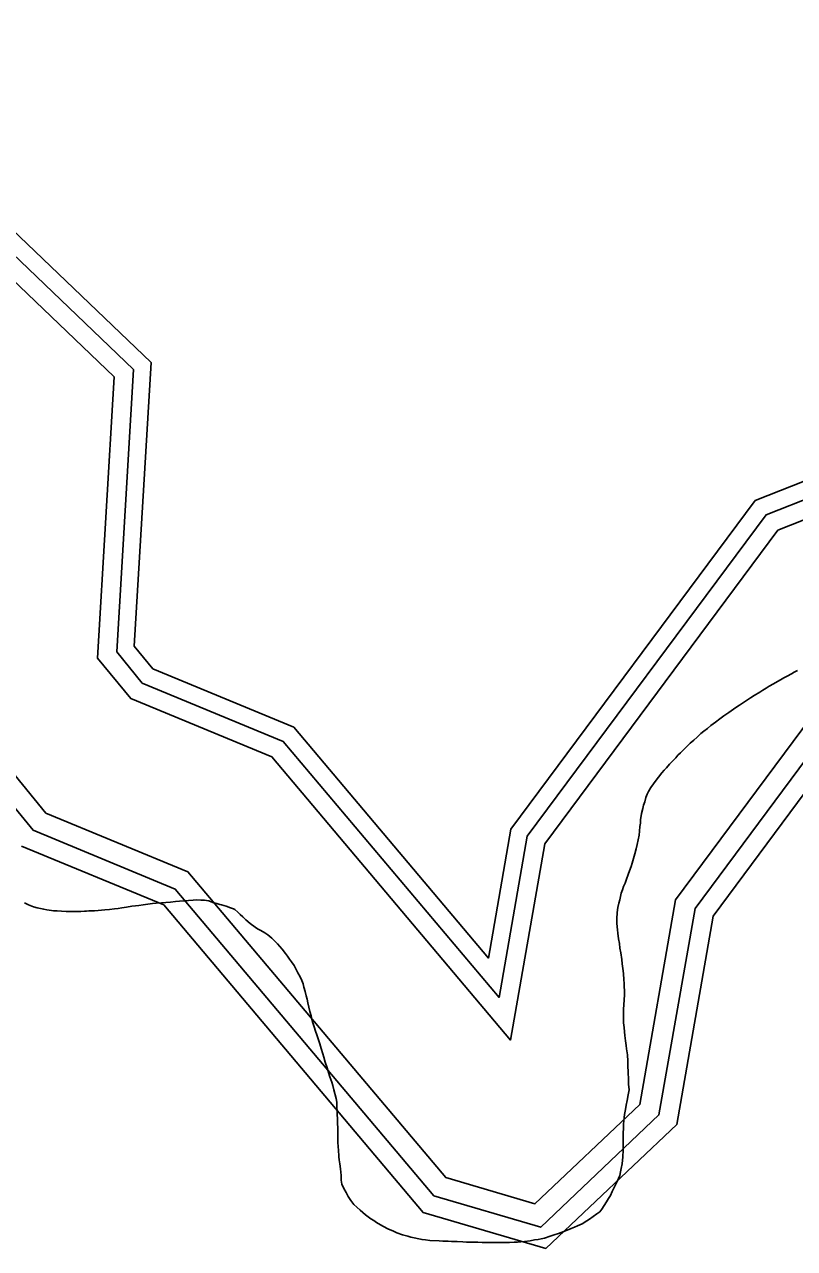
# Model space of a CAD drawing. Extents: x 2206922 to 2357709, y 510027 to 673830.
# Drawn here: x 2295098 to 2295774, y 608797 to 609873 of the extents above; entities that cross this region are included whole.
import ezdxf

# ---------------------------------------------------------------- set-up
doc = ezdxf.new("R2010")
doc.units = 0
for name, color, linetype in [('Exist Boundary Political City Limit New', 7, 'Continuous'), ('Exist Hydrographic Buffer Line', 7, 'Continuous'), ('Exist Hydrographic River Shore', 7, 'Continuous'), ('Map Preparation Boundary City Limit Buffer Line', 7, 'Continuous')]:
    doc.layers.add(name, color=color, linetype=linetype)

msp = doc.modelspace()

# ---------------------------------------------------------------- linework, layer by layer
at = {"layer": 'Exist Boundary Political City Limit New'}
for points in [[(2295777, 609305), (2295774.2, 609303.6), (2295771.8, 609302.2), (2295768, 609300.2), (2295765.2, 609298.7), (2295762, 609296.8), (2295759.5, 609295.3), (2295756, 609293.3), (2295752.2, 609291.3), (2295749.5, 609289.6), (2295746.5, 609287.7), (2295744, 609286.1), (2295739, 609283.1), (2295735.8, 609281), (2295731.5, 609278.1), (2295728.8, 609276.4), (2295726.2, 609274.7), (2295723.8, 609273), (2295720.8, 609271.1), (2295716.8, 609268.1), (2295712.2, 609265.1), (2295708.8, 609262.6), (2295705, 609259.7), (2295701, 609256.7), (2295698, 609254.2), (2295694.8, 609251.7), (2295692.2, 609249.6), (2295688.8, 609246.5), (2295685.8, 609243.9), (2295682.8, 609241.2), (2295679.5, 609238.1), (2295676.8, 609235.4), (2295674.2, 609232.8), (2295672, 609230.6), (2295670, 609228.4), (2295666.8, 609225.2), (2295664.5, 609222.6), (2295661.8, 609219.6), (2295659.8, 609217.4), (2295657.8, 609215.1), (2295654.8, 609211.4), (2295652.8, 609208.8), (2295650.5, 609205.5), (2295648.2, 609202.2), (2295646, 609198.7), (2295645, 609196.4), (2295643.8, 609193.4), (2295642.8, 609189.6), (2295641.8, 609186.7), (2295641, 609183.8), (2295640, 609179.3), (2295639.2, 609173.9), (2295639, 609171), (2295638.5, 609168), (2295638.2, 609163.9), (2295638, 609160.3), (2295637, 609156.1), (2295636.2, 609152.1), (2295635.2, 609148.2), (2295634.2, 609144), (2295633, 609139.8), (2295631.8, 609135.8), (2295630.8, 609132.9), (2295629.5, 609129.1), (2295628.2, 609125.7), (2295626.8, 609121.6), (2295625.5, 609118.1), (2295624.2, 609115.1), (2295623.2, 609112.2), (2295622.2, 609109.4), (2295620.8, 609103.6), (2295620, 609100.7), (2295619.2, 609096.8), (2295618.5, 609092.5), (2295618.2, 609086.9), (2295618.2, 609082.9), (2295618.5, 609079.9), (2295618.8, 609077), (2295619, 609074.1), (2295619.8, 609069.1), (2295620.5, 609065.1), (2295621, 609061.1), (2295621.8, 609056.9), (2295622.5, 609051.2), (2295623, 609047.2), (2295623.5, 609043.2), (2295624.2, 609038.7), (2295624.5, 609033.3), (2295624.8, 609030.4), (2295624.8, 609027.4), (2295625, 609023.4), (2295625, 609020.2), (2295624.8, 609015.4), (2295624.2, 609007.4), (2295624, 609003)], [(2295206, 609099.7), (2295202, 609099.2), (2295198, 609098.6), (2295195, 609098.2), (2295192, 609097.8), (2295187.2, 609097.1), (2295183.2, 609096.5), (2295180, 609096), (2295176.8, 609095.6), (2295172.2, 609095.1), (2295168.2, 609094.8), (2295165.2, 609094.4), (2295162.2, 609094.2), (2295159, 609093.9), (2295154.2, 609093.7), (2295152, 609093.6), (2295150.2, 609093.6), (2295147.2, 609093.4), (2295142, 609093.2), (2295137.2, 609093.3), (2295134.2, 609093.4), (2295130.2, 609093.5), (2295126.2, 609093.7), (2295123.2, 609093.8), (2295117.2, 609094.8), (2295114.5, 609095.3), (2295111.5, 609095.9), (2295108.8, 609096.6), (2295105.5, 609097.4), (2295101.2, 609099.2), (2295097.5, 609100.8)], [(2295218, 609100.9), (2295213.2, 609100.5), (2295210, 609100.2), (2295206, 609099.7)], [(2295392.5, 608830.8), (2295389.8, 608833.4), (2295387.2, 608835.8), (2295384.5, 608839.2), (2295382.2, 608842.8), (2295380.2, 608846.2), (2295378.2, 608849.8), (2295376.5, 608853.6), (2295376, 608857), (2295375.8, 608861.1), (2295375.5, 608864.1), (2295375.2, 608867.1), (2295374.8, 608871.4), (2295374.2, 608875), (2295374, 608877.6), (2295373.8, 608878.9), (2295373.5, 608882.9), (2295373.2, 608886.9), (2295373, 608890), (2295373, 608902.9), (2295372.8, 608907.2), (2295372.8, 608910.9), (2295372.5, 608914.9), (2295372.5, 608917.9), (2295372.2, 608920.9), (2295372, 608925.7), (2295371.5, 608928.8), (2295369.5, 608936.6), (2295368.5, 608940.4), (2295367.8, 608943.2), (2295366, 608948), (2295364.8, 608951.8), (2295363.5, 608955.9), (2295361.8, 608960.9), (2295360.8, 608965.2), (2295359.8, 608968.2), (2295358.2, 608973), (2295357.2, 608977.1), (2295356, 608980.5), (2295354.5, 608984.9), (2295353.5, 608988.1), (2295352.2, 608991.9), (2295351, 608995.4), (2295350.2, 608998.6), (2295349.5, 609001.5), (2295348.5, 609005.3), (2295347.5, 609009.2), (2295346.5, 609013), (2295346, 609016.1), (2295345.2, 609019.1), (2295344.2, 609023), (2295343.2, 609026.8), (2295342.5, 609029.8), (2295341.2, 609032.5), (2295339.8, 609035.9), (2295337.8, 609039.5), (2295336, 609043), (2295334.5, 609045.8), (2295332.2, 609049), (2295330.5, 609051.4), (2295328.8, 609053.9), (2295327, 609056.3), (2295324, 609060.2), (2295322, 609062.6), (2295320, 609064.8), (2295317.8, 609066.9), (2295315, 609069.7), (2295311.5, 609072.7), (2295308.8, 609074.6), (2295305.2, 609076.6), (2295302.5, 609078.1), (2295300.2, 609079.6), (2295295.8, 609082.6), (2295292.2, 609085.8), (2295289.5, 609088.5), (2295287.2, 609090.6), (2295285.2, 609092.8), (2295282.5, 609095.1), (2295281.2, 609095.6), (2295278.5, 609096.6), (2295274.8, 609097.8), (2295270.8, 609099), (2295269.2, 609099.4), (2295266.5, 609100.2), (2295263, 609101.2), (2295259.5, 609102.6), (2295255.5, 609103.3), (2295252.5, 609103.2), (2295249, 609103.6), (2295245.8, 609103.3), (2295241.8, 609103), (2295237.8, 609102.6), (2295233.8, 609102.3), (2295230.2, 609102), (2295225.8, 609101.6), (2295221.8, 609101.3), (2295218, 609100.9)], [(2295624, 609003), (2295624.2, 608998.9), (2295624.2, 608995.4), (2295624.8, 608991.4), (2295625, 608987.4), (2295625.2, 608984.4), (2295625.8, 608979.5), (2295626.5, 608975.5), (2295626.8, 608972.6), (2295627.5, 608967.3), (2295627.8, 608961.6), (2295628, 608957.8), (2295628.2, 608951.9), (2295628.5, 608945.9), (2295628.5, 608941.6), (2295629, 608936.6), (2295628.2, 608932.1), (2295627.2, 608927.1), (2295626.5, 608923.1), (2295625.8, 608919.2), (2295625, 608914.9), (2295624.5, 608909.4), (2295624.2, 608906.4), (2295624, 608903.3), (2295623.8, 608898), (2295623.8, 608883.4), (2295623.5, 608877.7), (2295622.8, 608871.4), (2295622, 608867.4), (2295621.5, 608864.6), (2295620.8, 608861.2), (2295619.8, 608858.6), (2295617.8, 608854.2), (2295616, 608850.7), (2295614.2, 608847.1), (2295612.8, 608843.8), (2295611, 608840.9), (2295609.2, 608838.2), (2295607.2, 608834.9), (2295605, 608831.8), (2295603.2, 608829.4), (2295600.8, 608827.6), (2295597.5, 608825.2), (2295594.2, 608822.9), (2295591.8, 608821.3), (2295587.8, 608818.9), (2295583.8, 608817.1), (2295581, 608815.9), (2295578.2, 608814.8), (2295574.5, 608813.1), (2295571.8, 608811.9), (2295567, 608810.3), (2295563.2, 608809), (2295559.5, 608807.8), (2295554.8, 608806.3), (2295551.8, 608805.7), (2295549, 608805.1), (2295546, 608804.6), (2295542, 608803.9), (2295537, 608803.2), (2295534, 608802.9), (2295531, 608802.8), (2295528, 608802.6), (2295524, 608802.5), (2295519.5, 608802.3), (2295516, 608802.4), (2295513, 608802.4), (2295510, 608802.4), (2295505.8, 608802.4), (2295500, 608802.5), (2295496, 608802.6), (2295492, 608802.7), (2295489, 608802.8), (2295486, 608802.8), (2295482.8, 608802.9), (2295477.8, 608803.1), (2295473, 608803.2), (2295470, 608803.4), (2295465.2, 608803.6), (2295462, 608803.8), (2295454, 608804.2), (2295450, 608804.6), (2295447, 608804.9), (2295444.2, 608805.5), (2295440.2, 608806.4), (2295437.2, 608807.1), (2295434.5, 608807.8), (2295429.8, 608809.1), (2295425, 608811), (2295421.2, 608812.6), (2295417.5, 608814.1), (2295412.5, 608816.7), (2295407, 608819.9), (2295404.5, 608821.6), (2295402, 608823.2), (2295397.2, 608826.6), (2295392.5, 608830.8)]]:
    msp.add_lwpolyline(points, dxfattribs=at)
at = {"layer": 'Exist Hydrographic Buffer Line'}
for points in [[(2297540.2, 609590.8), (2297284.1, 609777.4), (2297000.4, 609824.5), (2296658.1, 609782.8), (2295759.9, 609428.4), (2295555, 609152.8), (2295524.9, 608980.3), (2295315, 609229.1), (2295191, 609280.4), (2295161.8, 609316), (2295176.5, 609563), (2294975.4, 609755.3), (2294519.1, 609626.5), (2294269.3, 609623.1), (2293959, 609705.9), (2293832.6, 609797.3), (2292835, 610760.6), (2292828, 610955.4), (2292865.2, 611088.2), (2292917.1, 611585.2), (2292957.4, 611680), (2293039.1, 611745.4), (2293238.7, 611851.1), (2293348.6, 611963.8)], [(2297549.9, 609604.1), (2297290.6, 609792.9), (2297000.7, 609841.1), (2296654, 609798.8), (2295749.5, 609442), (2295539.5, 609159.4), (2295514.8, 609017.8), (2295325, 609242.7), (2295201.1, 609294), (2295178.6, 609321.4), (2295193.3, 609569.6), (2294980, 609773.7)], [(2297477.3, 609486.3), (2297235.8, 609662.2), (2296997.7, 609701.7), (2296688.3, 609664), (2295836.8, 609328.1), (2295669.8, 609103.4), (2295638.4, 608923.6), (2295546.3, 608836.3), (2295467.9, 608859.4), (2295241.2, 609128.1), (2295116.4, 609179.7), (2295037.7, 609275.7)], [(2297461.5, 609475.2), (2297228.5, 609644.9), (2296997.3, 609683.3), (2296692.8, 609646.2), (2295848.3, 609313), (2295687, 609096), (2295655.3, 608914.5), (2295551.3, 608815.8), (2295457.5, 608843.4), (2295230.1, 609112.9), (2295105.1, 609164.6), (2295019.1, 609269.7)]]:
    msp.add_lwpolyline(points, dxfattribs=at)
at = {"layer": 'Exist Hydrographic River Shore'}
for points in [[(2297558.8, 609616.3), (2297296.6, 609807.3), (2297001, 609856.4), (2296650.3, 609813.6), (2295739.9, 609454.5), (2295525.2, 609165.6), (2295505.4, 609052.3), (2295334.2, 609255.3), (2295210.4, 609306.5), (2295194.1, 609326.4), (2295208.8, 609575.7), (2294984.2, 609790.6)], [(2297448.9, 609463.7), (2297221.9, 609629), (2296996.9, 609666.4), (2296696.9, 609629.8), (2295858.9, 609299.2), (2295702.8, 609089.2), (2295670.9, 608906.2), (2295555.8, 608797.1), (2295448, 608828.8), (2295219.9, 609099), (2295094.9, 609150.7)]]:
    msp.add_lwpolyline(points, dxfattribs=at)
at = {"layer": 'Map Preparation Boundary City Limit Buffer Line'}
for points in [[(2295777, 609305), (2295774.2, 609303.6), (2295771.8, 609302.2), (2295768, 609300.2), (2295765.2, 609298.7), (2295762, 609296.8), (2295759.5, 609295.3), (2295756, 609293.3), (2295752.2, 609291.3), (2295749.5, 609289.6), (2295746.5, 609287.7), (2295744, 609286.1), (2295739, 609283.1), (2295735.8, 609281), (2295731.5, 609278.1), (2295728.8, 609276.4), (2295726.2, 609274.7), (2295723.8, 609273), (2295720.8, 609271.1), (2295716.8, 609268.1), (2295712.2, 609265.1), (2295708.8, 609262.6), (2295705, 609259.7), (2295701, 609256.7), (2295698, 609254.2), (2295694.8, 609251.7), (2295692.2, 609249.6), (2295688.8, 609246.5), (2295685.8, 609243.9), (2295682.8, 609241.2), (2295679.5, 609238.1), (2295676.8, 609235.4), (2295674.2, 609232.8), (2295672, 609230.6), (2295670, 609228.4), (2295666.8, 609225.2), (2295664.5, 609222.6), (2295661.8, 609219.6), (2295659.8, 609217.4), (2295657.8, 609215.1), (2295654.8, 609211.4), (2295652.8, 609208.8), (2295650.5, 609205.5), (2295648.2, 609202.2), (2295646, 609198.7), (2295645, 609196.4), (2295643.8, 609193.4), (2295642.8, 609189.6), (2295641.8, 609186.7), (2295641, 609183.8), (2295640, 609179.3), (2295639.2, 609173.9), (2295639, 609171), (2295638.5, 609168), (2295638.2, 609163.9), (2295638, 609160.3), (2295637, 609156.1), (2295636.2, 609152.1), (2295635.2, 609148.2), (2295634.2, 609144), (2295633, 609139.8), (2295631.8, 609135.8), (2295630.8, 609132.9), (2295629.5, 609129.1), (2295628.2, 609125.7), (2295626.8, 609121.6), (2295625.5, 609118.1), (2295624.2, 609115.1), (2295623.2, 609112.2), (2295622.2, 609109.4), (2295620.8, 609103.6), (2295620, 609100.7), (2295619.2, 609096.8), (2295618.5, 609092.5), (2295618.2, 609086.9), (2295618.2, 609082.9), (2295618.5, 609079.9), (2295618.8, 609077), (2295619, 609074.1), (2295619.8, 609069.1), (2295620.5, 609065.1), (2295621, 609061.1), (2295621.8, 609056.9), (2295622.5, 609051.2), (2295623, 609047.2), (2295623.5, 609043.2), (2295624.2, 609038.7), (2295624.5, 609033.3), (2295624.8, 609030.4), (2295624.8, 609027.4), (2295625, 609023.4), (2295625, 609020.2), (2295624.8, 609015.4), (2295624.2, 609007.4), (2295624, 609003)], [(2295206, 609099.7), (2295202, 609099.2), (2295198, 609098.6), (2295195, 609098.2), (2295192, 609097.8), (2295187.2, 609097.1), (2295183.2, 609096.5), (2295180, 609096), (2295176.8, 609095.6), (2295172.2, 609095.1), (2295168.2, 609094.8), (2295165.2, 609094.4), (2295162.2, 609094.2), (2295159, 609093.9), (2295154.2, 609093.7), (2295152, 609093.6), (2295150.2, 609093.6), (2295147.2, 609093.4), (2295142, 609093.2), (2295137.2, 609093.3), (2295134.2, 609093.4), (2295130.2, 609093.5), (2295126.2, 609093.7), (2295123.2, 609093.8), (2295117.2, 609094.8), (2295114.5, 609095.3), (2295111.5, 609095.9), (2295108.8, 609096.6), (2295105.5, 609097.4), (2295101.2, 609099.2), (2295097.5, 609100.8)], [(2295218, 609100.9), (2295213.2, 609100.5), (2295210, 609100.2), (2295206, 609099.7)], [(2295392.5, 608830.8), (2295389.8, 608833.4), (2295387.2, 608835.8), (2295384.5, 608839.2), (2295382.2, 608842.8), (2295380.2, 608846.2), (2295378.2, 608849.8), (2295376.5, 608853.6), (2295376, 608857), (2295375.8, 608861.1), (2295375.5, 608864.1), (2295375.2, 608867.1), (2295374.8, 608871.4), (2295374.2, 608875), (2295374, 608877.6), (2295373.8, 608878.9), (2295373.5, 608882.9), (2295373.2, 608886.9), (2295373, 608890), (2295373, 608902.9), (2295372.8, 608907.2), (2295372.8, 608910.9), (2295372.5, 608914.9), (2295372.5, 608917.9), (2295372.2, 608920.9), (2295372, 608925.7), (2295371.5, 608928.8), (2295369.5, 608936.6), (2295368.5, 608940.4), (2295367.8, 608943.2), (2295366, 608948), (2295364.8, 608951.8), (2295363.5, 608955.9), (2295361.8, 608960.9), (2295360.8, 608965.2), (2295359.8, 608968.2), (2295358.2, 608973), (2295357.2, 608977.1), (2295356, 608980.5), (2295354.5, 608984.9), (2295353.5, 608988.1), (2295352.2, 608991.9), (2295351, 608995.4), (2295350.2, 608998.6), (2295349.5, 609001.5), (2295348.5, 609005.3), (2295347.5, 609009.2), (2295346.5, 609013), (2295346, 609016.1), (2295345.2, 609019.1), (2295344.2, 609023), (2295343.2, 609026.8), (2295342.5, 609029.8), (2295341.2, 609032.5), (2295339.8, 609035.9), (2295337.8, 609039.5), (2295336, 609043), (2295334.5, 609045.8), (2295332.2, 609049), (2295330.5, 609051.4), (2295328.8, 609053.9), (2295327, 609056.3), (2295324, 609060.2), (2295322, 609062.6), (2295320, 609064.8), (2295317.8, 609066.9), (2295315, 609069.7), (2295311.5, 609072.7), (2295308.8, 609074.6), (2295305.2, 609076.6), (2295302.5, 609078.1), (2295300.2, 609079.6), (2295295.8, 609082.6), (2295292.2, 609085.8), (2295289.5, 609088.5), (2295287.2, 609090.6), (2295285.2, 609092.8), (2295282.5, 609095.1), (2295281.2, 609095.6), (2295278.5, 609096.6), (2295274.8, 609097.8), (2295270.8, 609099), (2295269.2, 609099.4), (2295266.5, 609100.2), (2295263, 609101.2), (2295259.5, 609102.6), (2295255.5, 609103.3), (2295252.5, 609103.2), (2295249, 609103.6), (2295245.8, 609103.3), (2295241.8, 609103), (2295237.8, 609102.6), (2295233.8, 609102.3), (2295230.2, 609102), (2295225.8, 609101.6), (2295221.8, 609101.3), (2295218, 609100.9)], [(2295624, 609003), (2295624.2, 608998.9), (2295624.2, 608995.4), (2295624.8, 608991.4), (2295625, 608987.4), (2295625.2, 608984.4), (2295625.8, 608979.5), (2295626.5, 608975.5), (2295626.8, 608972.6), (2295627.5, 608967.3), (2295627.8, 608961.6), (2295628, 608957.8), (2295628.2, 608951.9), (2295628.5, 608945.9), (2295628.5, 608941.6), (2295629, 608936.6), (2295628.2, 608932.1), (2295627.2, 608927.1), (2295626.5, 608923.1), (2295625.8, 608919.2), (2295625, 608914.9), (2295624.5, 608909.4), (2295624.2, 608906.4), (2295624, 608903.3), (2295623.8, 608898), (2295623.8, 608883.4), (2295623.5, 608877.7), (2295622.8, 608871.4), (2295622, 608867.4), (2295621.5, 608864.6), (2295620.8, 608861.2), (2295619.8, 608858.6), (2295617.8, 608854.2), (2295616, 608850.7), (2295614.2, 608847.1), (2295612.8, 608843.8), (2295611, 608840.9), (2295609.2, 608838.2), (2295607.2, 608834.9), (2295605, 608831.8), (2295603.2, 608829.4), (2295600.8, 608827.6), (2295597.5, 608825.2), (2295594.2, 608822.9), (2295591.8, 608821.3), (2295587.8, 608818.9), (2295583.8, 608817.1), (2295581, 608815.9), (2295578.2, 608814.8), (2295574.5, 608813.1), (2295571.8, 608811.9), (2295567, 608810.3), (2295563.2, 608809), (2295559.5, 608807.8), (2295554.8, 608806.3), (2295551.8, 608805.7), (2295549, 608805.1), (2295546, 608804.6), (2295542, 608803.9), (2295537, 608803.2), (2295534, 608802.9), (2295531, 608802.8), (2295528, 608802.6), (2295524, 608802.5), (2295519.5, 608802.3), (2295516, 608802.4), (2295513, 608802.4), (2295510, 608802.4), (2295505.8, 608802.4), (2295500, 608802.5), (2295496, 608802.6), (2295492, 608802.7), (2295489, 608802.8), (2295486, 608802.8), (2295482.8, 608802.9), (2295477.8, 608803.1), (2295473, 608803.2), (2295470, 608803.4), (2295465.2, 608803.6), (2295462, 608803.8), (2295454, 608804.2), (2295450, 608804.6), (2295447, 608804.9), (2295444.2, 608805.5), (2295440.2, 608806.4), (2295437.2, 608807.1), (2295434.5, 608807.8), (2295429.8, 608809.1), (2295425, 608811), (2295421.2, 608812.6), (2295417.5, 608814.1), (2295412.5, 608816.7), (2295407, 608819.9), (2295404.5, 608821.6), (2295402, 608823.2), (2295397.2, 608826.6), (2295392.5, 608830.8)]]:
    msp.add_lwpolyline(points, dxfattribs=at)

doc.saveas('drawing.dxf')
